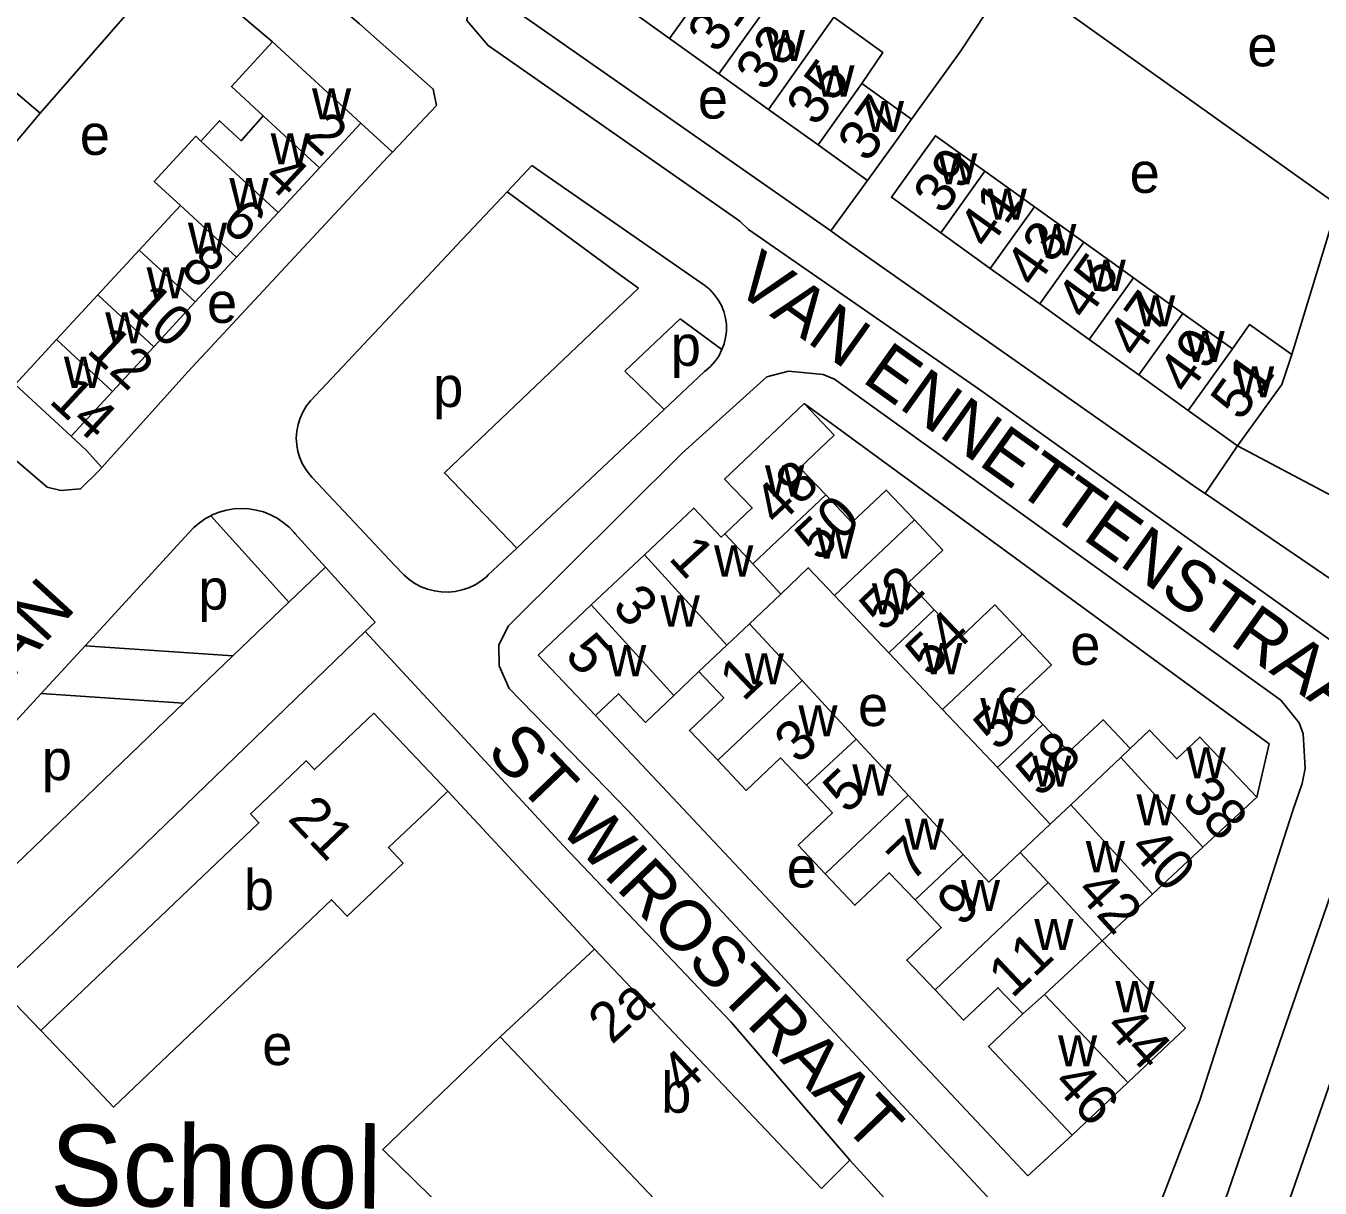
# Model space of a CAD drawing. Extents: x 161258 to 163262, y 380749 to 382054.
# Drawn here: x 163052.1 to 163179.9, y 381462.7 to 381577.4 of the extents above; entities that cross this region are included whole.
import ezdxf

# ---------------------------------------------------------------- set-up
doc = ezdxf.new("R2010")
doc.units = 0
for name, color, linetype in [('BLT_Basislijn', 7, 'Continuous'), ('BLT_Bebouwing', 7, 'Continuous'), ('BLT_Bebouwing_beschrifting', 7, 'Continuous'), ('BLT_Centroide', 7, 'Continuous'), ('BLT_Huisnummer', 7, 'Continuous'), ('BLT_Huisnummer_ tussenligend', 7, 'Continuous'), ('BLT_Huisnummer_reeks', 7, 'Continuous'), ('BLT_Onderverdeling_panden', 7, 'Continuous'), ('BLT_Straatnaam', 7, 'Continuous')]:
    doc.layers.add(name, color=color, linetype=linetype)

msp = doc.modelspace()

# ---------------------------------------------------------------- linework, layer by layer
at = {"layer": 'BLT_Basislijn'}
for p, q in [((163076.46, 381575.83), (163066.68, 381584.17)), ((163131.58, 381557.2), (163096.41, 381581.77)), ((163053.55, 381568.82), (163062.13, 381578.64)), ((163046.04, 381559.93), (163053.55, 381568.82)), ((163085.18, 381567.83), (163088.3, 381564.95)), ((163099.63, 381561.04), (163102.08, 381563.64)), ((163119.14, 381551.81), (163102.08, 381563.64)), ((163131.58, 381557.2), (163135.2, 381562.16)), ((163094.68, 381555.78), (163099.63, 381561.04)), ((163099.63, 381561.04), (163110.74, 381552.89)), ((163181.6, 381559.77), (163177.09, 381544.99)), ((163091.25, 381552.13), (163094.68, 381555.78)), ((163110.74, 381552.89), (163112.61, 381551.52)), ((163080.22, 381540.41), (163091.25, 381552.13)), ((163116.71, 381548.51), (163120.84, 381545.48)), ((163111.26, 381543.34), (163115.14, 381539.57)), ((163115.14, 381539.57), (163119.12, 381543.31)), ((163109.56, 381534.32), (163115.14, 381539.57)), ((163171.74, 381535.96), (163168.53, 381531.26)), ((163171.74, 381535.96), (163187.44, 381527.66)), ((163100.58, 381525.88), (163109.56, 381534.32)), ((163080.39, 381532.85), (163085.1, 381527.84)), ((163070.38, 381529.07), (163078.08, 381520.54)), ((163068.19, 381527.36), (163057.97, 381516.24)), ((163078.69, 381527.33), (163081.69, 381524.01)), ((163085.1, 381527.84), (163088.52, 381524.2)), ((163097.77, 381523.23), (163100.58, 381525.88)), ((163081.69, 381524.01), (163078.08, 381520.54)), ((163081.69, 381524.01), (163086.6, 381518.57)), ((163088.52, 381524.2), (163089.43, 381523.23)), ((163078.08, 381520.54), (163072.57, 381515.25)), ((163085.63, 381517.64), (163086.6, 381518.57)), ((163054.05, 381487.16), (163085.63, 381517.64)), ((163057.97, 381516.24), (163053.63, 381511.53)), ((163057.97, 381516.24), (163072.57, 381515.25)), ((163072.57, 381515.25), (163067.69, 381510.57)), ((163053.63, 381511.53), (163048.39, 381505.82)), ((163067.69, 381510.57), (163049.4, 381493)), ((163053.63, 381511.53), (163067.69, 381510.57)), ((163108.34, 381509.36), (163151.03, 381463.93)), ((163093.79, 381501.9), (163108.24, 381486.31)), ((163183.29, 381498.57), (163166.49, 381449.88)), ((163049.32, 381482.68), (163054.05, 381487.16)), ((163053.59, 381478.28), (163049.32, 381482.68)), ((163155.42, 381467.95), (163151.03, 381463.93)), ((163133.46, 381465.49), (163130.67, 381462.68)), ((163142.87, 381455.17), (163133.46, 381465.49))]:
    msp.add_line(p, q, dxfattribs=at)
for points in [[(162982.59, 381655.68), (162982.92, 381655.96), (162983.14, 381656.6), (162984.49, 381658.12), (162987.04, 381658.99), (162989.05, 381658.78), (162990.32, 381658.03), (162999.22, 381650.31), (163015.1, 381637.09), (163026.02, 381627.75), (163057.87, 381600.69), (163085.05, 381577.63), (163092.33, 381571.16), (163092.65, 381569.57), (163088.3, 381564.95)], [(163053.55, 381568.82), (163025.16, 381592.93), (163014.35, 381601.69), (163012.22, 381603.7), (162998.65, 381615.11)], [(163149.49, 381582.65), (163144.35, 381574.87), (163139.55, 381568.21)], [(163181.6, 381559.77), (163150.38, 381582.02), (163149.49, 381582.65)], [(163193.8, 381513.79), (163189.45, 381511.89), (163188.37, 381511.64), (163185.43, 381513.57), (163146.25, 381541.52), (163123.46, 381557.34), (163122.6, 381558.15), (163097.75, 381575.47), (163095.67, 381577.96), (163096.15, 381581.02), (163096.41, 381581.77)], [(163088.3, 381564.95), (163087.86, 381564.48), (163068.11, 381543.28), (163059.62, 381533.83)], [(163168.53, 381531.26), (163167.68, 381531.83), (163132.45, 381556.58), (163131.58, 381557.2)], [(163112.61, 381551.52), (163102.48, 381541.9)], [(163119.14, 381551.81), (163119.64, 381551.4), (163120.08, 381550.92), (163120.46, 381550.39), (163120.78, 381549.83), (163121.02, 381549.22), (163121.18, 381548.59), (163121.27, 381547.95), (163121.27, 381547.3), (163121.2, 381546.66), (163121.05, 381546.03), (163120.84, 381545.48)], [(163059.62, 381533.83), (163059.34, 381533.51), (163057.52, 381531.73), (163055.57, 381531.57), (163054.23, 381531.91), (163035.62, 381547.86)], [(163116.71, 381548.51), (163111.26, 381543.34)], [(163120.84, 381545.48), (163120.52, 381544.84), (163120.15, 381544.31), (163119.71, 381543.82), (163119.23, 381543.4), (163119.12, 381543.31)], [(163177.18, 381500), (163178.11, 381502.66), (163178.39, 381504.13), (163178.2, 381507.54), (163177.83, 381508.65), (163175.99, 381510.86), (163131.95, 381542.57), (163130.83, 381543), (163127.39, 381543.35), (163125.26, 381542.79), (163116.92, 381535.24), (163099.78, 381518.2), (163098.81, 381516.35), (163098.86, 381514.26), (163099.82, 381512.03), (163108.28, 381503.35)], [(163102.48, 381541.9), (163093.44, 381533.31), (163100.58, 381525.88)], [(163080.22, 381540.41), (163079.81, 381539.88), (163079.46, 381539.31), (163079.19, 381538.71), (163078.99, 381538.07), (163078.87, 381537.41), (163078.82, 381536.75), (163078.86, 381536.08), (163078.98, 381535.42), (163079.17, 381534.79), (163079.44, 381534.18), (163079.78, 381533.6), (163080.18, 381533.07), (163080.39, 381532.85)], [(163173.63, 381501.29), (163174.84, 381506.57), (163128.96, 381540.14)], [(163059.62, 381533.83), (163058.12, 381535.53), (163056.6, 381536.92)], [(163168.53, 381531.26), (163181.68, 381522.33), (163183.42, 381520.94), (163193.8, 381513.79)], [(163070.38, 381529.07), (163070.52, 381529.15), (163071.21, 381529.42), (163071.92, 381529.63), (163072.65, 381529.75), (163073.39, 381529.79), (163074.13, 381529.76), (163074.86, 381529.64), (163075.58, 381529.45), (163076.27, 381529.18), (163076.92, 381528.84), (163077.54, 381528.42), (163078.11, 381527.95), (163078.62, 381527.42), (163078.69, 381527.33)], [(163068.19, 381527.36), (163068.7, 381527.9), (163069.26, 381528.38), (163069.87, 381528.8), (163070.38, 381529.07)], [(163089.43, 381523.23), (163089.95, 381522.78), (163090.52, 381522.39), (163091.14, 381522.07), (163091.78, 381521.82), (163092.45, 381521.65), (163093.13, 381521.55), (163093.83, 381521.54), (163094.51, 381521.6), (163095.19, 381521.75), (163095.84, 381521.97), (163096.47, 381522.27), (163097.05, 381522.63), (163097.59, 381523.06), (163097.77, 381523.23)], [(163085.63, 381517.64), (163105.19, 381496.5), (163121.73, 381479.11), (163133.46, 381465.49)], [(163108.28, 381503.35), (163111.55, 381500), (163145.24, 381463.8)], [(163145.24, 381463.8), (163153.63, 381454.79), (163156.34, 381453.18), (163159.56, 381453.48), (163160.58, 381454.12), (163162.81, 381457.85), (163168.02, 381471.4), (163177.18, 381500)], [(163171.08, 381439.97), (163171.45, 381446.03), (163189.06, 381496.68)], [(163096.87, 381457.22), (163087.36, 381466.53), (163098.96, 381477.66)]]:
    msp.add_lwpolyline(points, dxfattribs=at)
at = {"layer": 'BLT_Bebouwing'}
for p, q in [((163110.77, 381579.7), (163115.65, 381576.19)), ((163085.18, 381567.83), (163076.46, 381575.83)), ((163115.65, 381576.19), (163120.54, 381572.68)), ((163120.54, 381572.68), (163125.43, 381569.18)), ((163134.66, 381571.72), (163139.55, 381568.21)), ((163125.43, 381569.18), (163130.32, 381565.67)), ((163081.1, 381563.41), (163085.18, 381567.83)), ((163130.32, 381565.67), (163135.2, 381562.16)), ((163077.02, 381559), (163081.1, 381563.41)), ((163151.68, 381559.56), (163146.8, 381563.07)), ((163067.4, 381559.7), (163063.31, 381555.29)), ((163156.57, 381556.06), (163151.68, 381559.56)), ((163072.93, 381554.58), (163077.02, 381559)), ((163147.32, 381553.49), (163142.44, 381556.99)), ((163063.31, 381555.29), (163059.23, 381550.87)), ((163161.45, 381552.55), (163156.57, 381556.06)), ((163068.85, 381550.17), (163072.93, 381554.58)), ((163152.21, 381549.98), (163147.32, 381553.49)), ((163166.34, 381549.05), (163161.45, 381552.55)), ((163059.23, 381550.87), (163055.15, 381546.46)), ((163064.77, 381545.75), (163068.85, 381550.17)), ((163157.09, 381546.48), (163152.21, 381549.98)), ((163171.22, 381545.54), (163166.34, 381549.05)), ((163055.15, 381546.46), (163051.07, 381542.04)), ((163161.98, 381542.97), (163157.09, 381546.48)), ((163060.68, 381541.34), (163064.77, 381545.75)), ((163166.86, 381539.47), (163161.98, 381542.97)), ((163051.07, 381542.04), (163056.6, 381536.92)), ((163056.6, 381536.92), (163060.68, 381541.34)), ((163171.74, 381535.96), (163166.86, 381539.47)), ((163123.54, 381518.41), (163126.64, 381521.33)), ((163131.95, 381521.21), (163137.3, 381515.54)), ((163123.54, 381518.41), (163128.74, 381512.81)), ((163137.3, 381515.54), (163142.62, 381509.97)), ((163128.74, 381512.81), (163134.1, 381507.02)), ((163142.62, 381509.97), (163148.04, 381504.23)), ((163134.1, 381507.02), (163139.23, 381501.5)), ((163148.04, 381504.23), (163153.22, 381498.63)), ((163139.23, 381501.5), (163144.65, 381495.65)), ((163153.22, 381498.63), (163150.28, 381495.84)), ((163153.04, 381492.87), (163149.95, 381489.94)), ((163098.96, 381477.66), (163108.24, 381486.31))]:
    msp.add_line(p, q, dxfattribs=at)
for points in [[(163131.87, 381578.27), (163136.72, 381574.79), (163134.66, 381571.72)], [(163076.46, 381575.83), (163072.41, 381571.43), (163075.56, 381568.53)], [(163075.56, 381568.53), (163073.37, 381566.09), (163071.25, 381568.05), (163069.4, 381566.04)], [(163135.2, 381562.16), (163138.12, 381566.22), (163139.55, 381568.21)], [(163069.4, 381566.04), (163068.9, 381566.52), (163064.8, 381562.07), (163067.4, 381559.7)], [(163142.44, 381556.99), (163137.56, 381560.5), (163140.47, 381564.57), (163141.91, 381566.57), (163146.8, 381563.07)], [(163177.09, 381544.99), (163172.92, 381547.96), (163171.22, 381545.54)], [(163177.09, 381544.99), (163176.1, 381542.04), (163174.66, 381540.03), (163171.74, 381535.96)], [(163121.12, 381527.29), (163123.82, 381529.84), (163121.1, 381532.7), (163128.96, 381540.14)], [(163128.96, 381540.14), (163131.91, 381537.03), (163128.53, 381533.82), (163131.08, 381531.13)], [(163131.08, 381531.13), (163133.65, 381528.41), (163137.04, 381531.61), (163139.83, 381528.66)], [(163113.18, 381525.22), (163118.05, 381529.83), (163120.77, 381526.97), (163121.12, 381527.29)], [(163139.83, 381528.66), (163142.64, 381525.69), (163139.25, 381522.49), (163141.8, 381519.8)], [(163107.94, 381520.27), (163113.18, 381525.22)], [(163126.64, 381521.33), (163129.36, 381523.94), (163131.95, 381521.21)], [(163113.28, 381508.66), (163110.61, 381511.51), (163108.34, 381509.36), (163102.71, 381515.32), (163107.94, 381520.27)], [(163141.8, 381519.8), (163144.38, 381517.07), (163147.76, 381520.27), (163150.5, 381517.38)], [(163150.5, 381517.38), (163153.36, 381514.35), (163149.97, 381511.16), (163152.52, 381508.46)], [(163118.54, 381513.71), (163116.1, 381511.34)], [(163120.42, 381504.94), (163117.63, 381507.89), (163121.02, 381511.1), (163118.54, 381513.71)], [(163116.1, 381511.34), (163113.28, 381508.66)], [(163093.79, 381501.9), (163086.48, 381509.58), (163080.62, 381504.02), (163079.79, 381504.9), (163074.67, 381500), (163074.3, 381499.65), (163075.13, 381498.77), (163053.59, 381478.28)], [(163152.52, 381508.46), (163155.07, 381505.76), (163158.46, 381508.95), (163161.13, 381506.11)], [(163161.13, 381506.11), (163163.05, 381507.93), (163165.74, 381505.08), (163168.01, 381507.23), (163173.63, 381501.29)], [(163129.17, 381502.48), (163126.62, 381505.17), (163123.24, 381501.97), (163120.42, 381504.94)], [(163053.59, 381478.28), (163057.05, 381474.64), (163060.79, 381470.71), (163082.31, 381491.17), (163083.85, 381489.55), (163089.36, 381494.79), (163087.91, 381496.32), (163090.15, 381498.45), (163091.79, 381500), (163093.79, 381501.9)], [(163131.02, 381493.74), (163128.36, 381496.55), (163131.74, 381499.76), (163129.17, 381502.48)], [(163173.63, 381501.29), (163168.31, 381496.36)], [(163144.65, 381495.65), (163147.18, 381492.92), (163150.28, 381495.84)], [(163168.31, 381496.36), (163163.33, 381491.74)], [(163139.9, 381491.16), (163137.35, 381493.84), (163133.97, 381490.64), (163131.02, 381493.74)], [(163163.33, 381491.74), (163158.36, 381487.13)], [(163141.89, 381482.3), (163139.08, 381485.23), (163142.49, 381488.43), (163139.9, 381491.16)], [(163108.24, 381486.31), (163130.67, 381462.68)], [(163158.36, 381487.13), (163166.58, 381478.52), (163160.89, 381473.13)], [(163150.53, 381479.91), (163148.07, 381482.5), (163144.68, 381479.31), (163141.89, 381482.3)], [(163155.42, 381467.95), (163147.14, 381476.71), (163150.53, 381479.91)], [(163118.43, 381451.38), (163112.57, 381457.56), (163115.46, 381460.28), (163098.96, 381477.66)], [(163160.89, 381473.13), (163155.42, 381467.95)]]:
    msp.add_lwpolyline(points, dxfattribs=at)
at = {"layer": 'BLT_Onderverdeling_panden'}
for p, q in [((163115.65, 381576.19), (163121.73, 381584.64)), ((163120.54, 381572.68), (163126.6, 381581.16)), ((163125.43, 381569.18), (163131.87, 381578.27)), ((163130.32, 381565.67), (163134.66, 381571.72)), ((163081.1, 381563.41), (163075.56, 381568.53)), ((163077.02, 381559), (163069.4, 381566.04)), ((163142.44, 381556.99), (163146.8, 381563.07)), ((163072.93, 381554.58), (163067.4, 381559.7)), ((163147.32, 381553.49), (163151.68, 381559.56)), ((163068.85, 381550.17), (163063.31, 381555.29)), ((163152.21, 381549.98), (163156.57, 381556.06)), ((163157.09, 381546.48), (163161.45, 381552.55)), ((163064.77, 381545.75), (163059.23, 381550.87)), ((163161.98, 381542.97), (163166.34, 381549.05)), ((163060.68, 381541.34), (163055.15, 381546.46)), ((163166.86, 381539.47), (163171.22, 381545.54)), ((163123.88, 381524.32), (163131.08, 381531.13)), ((163131.95, 381521.21), (163139.83, 381528.66)), ((163121.12, 381527.29), (163123.88, 381524.32)), ((163113.18, 381525.22), (163121.31, 381516.31)), ((163123.88, 381524.32), (163126.64, 381521.33)), ((163107.94, 381520.27), (163116.1, 381511.34)), ((163137.3, 381515.54), (163141.8, 381519.8)), ((163121.31, 381516.31), (163123.54, 381518.41)), ((163142.62, 381509.97), (163150.5, 381517.38)), ((163118.54, 381513.71), (163121.31, 381516.31)), ((163128.74, 381512.81), (163120.42, 381504.94)), ((163148.04, 381504.23), (163152.52, 381508.46)), ((163134.1, 381507.02), (163129.17, 381502.48)), ((163160.21, 381505.23), (163161.13, 381506.11)), ((163155.27, 381500.56), (163160.21, 381505.23)), ((163160.21, 381505.23), (163168.31, 381496.36)), ((163139.23, 381501.5), (163131.02, 381493.74)), ((163153.22, 381498.63), (163155.27, 381500.56)), ((163155.27, 381500.56), (163163.33, 381491.74)), ((163144.65, 381495.65), (163139.9, 381491.16)), ((163150.28, 381495.84), (163153.04, 381492.87)), ((163153.04, 381492.87), (163158.36, 381487.13)), ((163149.95, 381489.94), (163141.89, 381482.3)), ((163152.68, 381481.82), (163158.36, 381487.13)), ((163150.53, 381479.91), (163152.68, 381481.82)), ((163152.68, 381481.82), (163160.89, 381473.13))]:
    msp.add_line(p, q, dxfattribs=at)

# ---------------------------------------------------------------- texts
at = {"layer": 'BLT_Bebouwing_beschrifting'}
msp.add_text('School', height=8, rotation=359.4659, dxfattribs=at).set_placement((163054.5, 381461))
at = {"layer": 'BLT_Centroide'}
for s, p in [('w', (163125.16, 381573.95)), ('e', (163172.7, 381573.43)), ('w', (163130.05, 381570.45)), ('w', (163080.37, 381568.19)), ('e', (163118.46, 381568.27)), ('w', (163134.94, 381566.94)), ('e', (163057.45, 381564.69)), ('w', (163076.29, 381563.75)), ('w', (163142.17, 381561.78)), ('e', (163161.08, 381560.94)), ('w', (163072.21, 381559.34)), ('w', (163147.06, 381558.28)), ('w', (163068.12, 381554.94)), ('w', (163151.95, 381554.78)), ('w', (163156.83, 381551.27)), ('w', (163064.04, 381550.53)), ('e', (163070.01, 381548.11)), ('w', (163161.72, 381547.77)), ('w', (163059.96, 381546.09)), ('p', (163115.79, 381543.87)), ('w', (163166.59, 381544.25)), ('w', (163055.88, 381541.69)), ('w', (163171.48, 381540.75)), ('p', (163092.33, 381539.81)), ('w', (163125.09, 381530.97)), ('w', (163130.11, 381524.83)), ('w', (163120.06, 381523.07)), ('p', (163069.15, 381519.81)), ('w', (163135.64, 381519.33)), ('w', (163114.78, 381518.14)), ('e', (163155.22, 381514.35)), ('w', (163109.5, 381513.24)), ('w', (163140.69, 381513.43)), ('w', (163123.09, 381512.44)), ('e', (163134.27, 381508.32)), ('w', (163146.34, 381508.03)), ('w', (163128.38, 381507.3)), ('p', (163053.7, 381502.98)), ('w', (163151.46, 381502.33)), ('w', (163166.7, 381503.16)), ('w', (163133.7, 381501.46)), ('w', (163161.75, 381498.52)), ('w', (163138.88, 381496.11)), ('w', (163156.75, 381493.89)), ('e', (163127.24, 381492.39)), ('b', (163073.65, 381490.16)), ('w', (163144.42, 381490.07)), ('w', (163151.67, 381486.21)), ('w', (163159.67, 381480.08)), ('e', (163075.46, 381474.86)), ('w', (163154.01, 381474.74)), ('b', (163114.84, 381470.16))]:
    msp.add_text(s, height=4, dxfattribs=at).set_placement(p)
at = {"layer": 'BLT_Huisnummer'}
for s, rotation, p in [('33', 54.3343, (163125.14, 381570.8)), ('37', 54.334, (163135.23, 381563.81)), ('2', 317.2356, (163079.31, 381566.38)), ('41', 54.334, (163147.12, 381555.23)), ('6', 317.2412, (163071.23, 381557.8)), ('45', 54.3357, (163156.79, 381548.21)), ('10', 317.2416, (163062.02, 381549.46)), ('51', 54.3305, (163172.05, 381538.3)), ('14', 317.2365, (163054.29, 381540.31)), ('48', 43.4006, (163126.33, 381527.92)), ('1', 312.4188, (163115.46, 381524.84)), ('52', 43.4006, (163136.76, 381517.49)), ('5', 312.4188, (163105.21, 381515.22)), ('1', 43.4021, (163122.95, 381510.65)), ('56', 43.4006, (163148.02, 381505.74)), ('58', 43.4006, (163152.22, 381501.19)), ('5', 43.4021, (163133.17, 381499.55)), ('38', 312.4188, (163166.08, 381501.14)), ('21', 313.5744, (163077.87, 381499.11)), ('9', 43.4021, (163144.43, 381488.4)), ('42', 312.4188, (163155.66, 381491.9)), ('11', 43.4021, (163149.49, 381481.36)), ('44', 312.4188, (163158.52, 381478.49)), ('46', 312.4188, (163153.37, 381472.97))]:
    msp.add_text(s, height=4, rotation=rotation, dxfattribs=at).set_placement(p)
at = {"layer": 'BLT_Huisnummer_ tussenligend'}
for s, rotation, p in [('31', 54.3371, (163120.4, 381574.57)), ('35', 54.3343, (163130.16, 381567.36)), ('39', 54.334, (163142.69, 381558.65)), ('4', 317.2356, (163075.42, 381562.22)), ('43', 54.334, (163151.73, 381551.42)), ('8', 317.2412, (163067.22, 381553.34)), ('47', 54.3357, (163161.8, 381544.47)), ('12', 317.2416, (163058.01, 381545.28)), ('49', 54.3357, (163166.83, 381540.88)), ('50', 43.4006, (163130.4, 381524.44)), ('3', 312.4188, (163109.88, 381520.02)), ('54', 43.4006, (163141.31, 381513.05)), ('3', 43.4021, (163128.38, 381504.47)), ('7', 43.4021, (163139.51, 381492.83)), ('40', 312.4188, (163160.92, 381496.11))]:
    msp.add_text(s, height=4, rotation=rotation, dxfattribs=at).set_placement(p)
at = {"layer": 'BLT_Huisnummer_reeks'}
for s, p in [('2a', (163109.97, 381476.8)), ('4', (163117.12, 381471.81))]:
    msp.add_text(s, height=4, rotation=42.9876, dxfattribs=at).set_placement(p)
at = {"layer": 'BLT_Straatnaam'}
for s, rotation, p in [('VAN ENNETTENSTRAAT', 324.4885, (163121.83, 381551.45)), ('RECTOR BAPTISTLAAN', 47.5531, (163006.29, 381464.28)), ('ST WIROSTRAAT', 313.7711, (163097.45, 381505.68)), ('RECTOR BAPTISTLAAN', 312.5531, (163022.85, 381479.28))]:
    msp.add_text(s, height=5, rotation=rotation, dxfattribs=at).set_placement(p)

doc.saveas('drawing.dxf')
